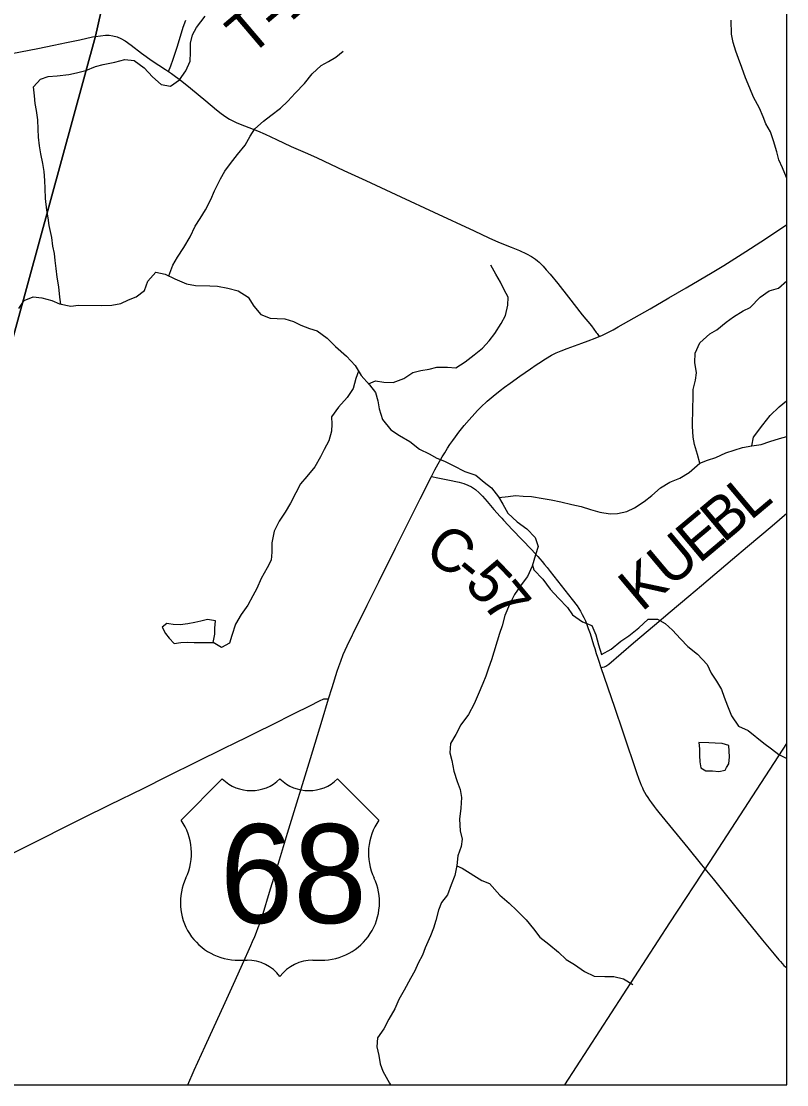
# Model space of a CAD drawing. Extents: x 0 to 34, y 0 to 22.
# Drawn here: x 22.942 to 23.962, y 14.306 to 15.724 of the extents above; entities that cross this region are included whole.
import ezdxf

# ---------------------------------------------------------------- set-up
doc = ezdxf.new("R2010")
doc.units = 0
for name, color, linetype in [('GM_X_Corporation', 7, 'Continuous'), ('GM_X_County_Road', 7, 'Continuous'), ('GM_X_County_Road_Text', 7, 'Continuous'), ('GM_X_Minor_Lake', 7, 'Continuous'), ('GM_X_Minor_River', 7, 'Continuous'), ('GM_X_Rail_Line', 7, 'Continuous'), ('GM_X_Township_Road', 7, 'Continuous'), ('GM_X_Township_Road_Text', 7, 'Continuous'), ('GM_X_US_Location', 7, 'Continuous'), ('GM_X_US_Route', 7, 'Continuous'), ('GM_X_US_Shield', 7, 'Continuous')]:
    doc.layers.add(name, color=color, linetype=linetype)

msp = doc.modelspace()

# ---------------------------------------------------------------- linework, layer by layer
at = {"layer": 'GM_X_Corporation'}
for points in [[(17.597, 14.3059), (23.9625, 14.3059), (23.9625, 21.1059), (18.23, 21.1059), (18.203, 20.7746), (18.1731, 20.4696), (18.0879, 19.5959), (18.0387, 19.0962), (17.9672, 18.2605), (17.8718, 17.2256), (17.7834, 16.317), (17.7373, 15.7617), (17.7239, 15.6245), (17.6136, 14.4601)], [(22.6629, 14.3059), (23.9625, 14.3059), (23.9625, 18.7666), (23.8567, 18.7798), (23.8507, 18.7519), (23.7107, 18.1304), (23.6615, 17.9524), (23.566, 17.6066), (23.5619, 17.5912), (23.4462, 17.1725), (23.362, 16.8676), (23.1639, 16.2517), (23.0409, 15.7041), (22.7103, 14.4966)]]:
    msp.add_lwpolyline(points, close=True, dxfattribs=at)
msp.add_lwpolyline([(17.8718, 17.2256), (17.7834, 16.317), (17.7373, 15.7617), (17.7239, 15.6245), (18.0639, 15.5437), (18.8797, 15.3563), (20.156, 15.0595), (20.9871, 14.8793), (21.6235, 14.742), (22.4946, 14.5463), (22.7103, 14.4966), (23.0409, 15.7041), (23.1639, 16.2517), (23.362, 16.8676)], dxfattribs=at)
at = {"layer": 'GM_X_County_Road'}
for points in [[(23.4888, 15.117), (23.4974, 15.1151), (23.5107, 15.1122), (23.5259, 15.1091), (23.532, 15.1075), (23.5373, 15.1055), (23.5424, 15.103), (23.5477, 15.0994), (23.5524, 15.0952), (23.5567, 15.0907), (23.5629, 15.0837), (23.5722, 15.0728), (23.5804, 15.0636), (23.5825, 15.0612), (23.5849, 15.0586), (23.5969, 15.0458), (23.6221, 15.0193), (23.6306, 15.0101), (23.6335, 15.0069), (23.6365, 15.0033), (23.6397, 14.9994), (23.6431, 14.9955), (23.6473, 14.9901), (23.6765, 14.953), (23.6829, 14.9445), (23.6853, 14.9408), (23.6877, 14.9372), (23.6899, 14.933), (23.6921, 14.9289), (23.694, 14.9244), (23.696, 14.9197), (23.6979, 14.9142), (23.7003, 14.9074), (23.705, 14.8925), (23.7066, 14.8873), (23.7085, 14.881), (23.7101, 14.8759), (23.7114, 14.8718), (23.7147, 14.8623)], [(23.7147, 14.8623), (23.7327, 14.8094), (23.7438, 14.7765), (23.763, 14.7194), (23.7643, 14.716), (23.7653, 14.7132), (23.7669, 14.709), (23.7684, 14.7053), (23.77, 14.7016), (23.7713, 14.699), (23.7728, 14.6961), (23.7752, 14.6918), (23.7771, 14.689), (23.7796, 14.6851), (23.782, 14.6819), (23.7859, 14.6767), (23.7884, 14.6735), (23.7921, 14.6688), (23.7959, 14.664), (23.8305, 14.6216), (23.849, 14.5991), (23.8643, 14.5803), (23.9017, 14.5338), (23.9303, 14.4986), (23.9457, 14.4799), (23.9519, 14.4726), (23.9541, 14.47), (23.9563, 14.4676), (23.9588, 14.465), (23.9609, 14.4629), (23.9625, 14.4613)], [(22.9033, 14.6014), (22.9439, 14.6215), (23.0246, 14.6616), (23.0597, 14.6791), (23.1054, 14.7015), (23.1359, 14.7168), (23.1772, 14.7372), (23.2106, 14.7537), (23.2291, 14.7626), (23.2408, 14.7684), (23.2586, 14.7772), (23.2742, 14.7849), (23.3075, 14.8017), (23.3247, 14.8103), (23.3413, 14.8185), (23.3434, 14.8196), (23.3443, 14.82), (23.3452, 14.8203), (23.3461, 14.8204), (23.3474, 14.8205), (23.3489, 14.8204), (23.3516, 14.8203)]]:
    msp.add_lwpolyline(points, dxfattribs=at)
at = {"layer": 'GM_X_Minor_Lake'}
for points in [[(23.1388, 14.9205), (23.1358, 14.921), (23.1296, 14.9161), (23.1344, 14.9077), (23.1393, 14.9015), (23.146, 14.8942), (23.1547, 14.8956), (23.1631, 14.8959), (23.1726, 14.8954), (23.182, 14.8956), (23.1976, 14.8954)], [(23.1976, 14.8954), (23.2, 14.9068), (23.2001, 14.9148), (23.2007, 14.9246), (23.1901, 14.9263), (23.1813, 14.9241), (23.1733, 14.9223), (23.1642, 14.9206), (23.1539, 14.9192), (23.1445, 14.9197), (23.1388, 14.9205)], [(23.8455, 14.7621), (23.8462, 14.7537), (23.8461, 14.745), (23.8467, 14.7366), (23.8481, 14.7283), (23.8545, 14.7244), (23.8636, 14.7243), (23.8719, 14.7234), (23.8803, 14.7255), (23.8823, 14.7289)], [(23.8823, 14.7289), (23.8853, 14.7338), (23.8862, 14.7429), (23.8859, 14.7505), (23.8853, 14.7581), (23.8762, 14.7609), (23.8671, 14.7614), (23.8588, 14.7619), (23.8455, 14.7621)]]:
    msp.add_lwpolyline(points, dxfattribs=at)
at = {"layer": 'GM_X_Minor_River'}
for points in [[(22.9946, 15.3466), (22.9935, 15.3561), (22.9918, 15.3698), (22.9897, 15.3827), (22.9883, 15.3941), (22.9873, 15.4047), (22.9863, 15.4142), (22.9842, 15.4238), (22.9825, 15.4356), (22.9793, 15.4515), (22.9779, 15.4618), (22.9758, 15.4721), (22.9741, 15.4877), (22.9736, 15.501), (22.9734, 15.5116), (22.9724, 15.5234), (22.9706, 15.534), (22.9678, 15.547), (22.9661, 15.5576), (22.9651, 15.5694), (22.9645, 15.5801), (22.9639, 15.5926), (22.9622, 15.6048), (22.9604, 15.6143), (22.9594, 15.6242), (22.9581, 15.6363), (22.9677, 15.6468), (22.978, 15.6501), (22.9898, 15.6511), (23.0054, 15.6528), (23.0156, 15.6549), (23.0282, 15.6582), (23.0408, 15.6637), (23.0511, 15.6662), (23.0667, 15.6694), (23.08, 15.673), (23.0925, 15.6713), (23.1056, 15.6617), (23.1168, 15.6497), (23.1284, 15.6397), (23.1409, 15.6373), (23.1531, 15.6458), (23.1613, 15.6575), (23.1671, 15.6707), (23.1677, 15.6821), (23.1675, 15.6946), (23.1703, 15.7056), (23.1754, 15.7154), (23.187, 15.7308)], [(23.9625, 15.5141), (23.9623, 15.5156), (23.9568, 15.5286), (23.952, 15.5389), (23.9491, 15.5496), (23.9448, 15.5644), (23.9408, 15.5762), (23.9345, 15.587), (23.9309, 15.5965), (23.9261, 15.608), (23.9183, 15.6225), (23.9132, 15.6347), (23.9077, 15.6484), (23.9026, 15.6622), (23.8982, 15.674), (23.8946, 15.6839), (23.891, 15.6954), (23.8888, 15.7064), (23.8884, 15.7254)], [(23.1385, 15.3844), (23.1442, 15.3984), (23.1501, 15.4094), (23.1586, 15.4221), (23.1672, 15.4365), (23.1738, 15.4508), (23.1804, 15.461), (23.1874, 15.4722), (23.1948, 15.4862), (23.1995, 15.4979), (23.2077, 15.5137), (23.2132, 15.5239), (23.2209, 15.534), (23.2302, 15.5461), (23.2406, 15.5585), (23.2472, 15.5705), (23.2534, 15.5803), (23.2649, 15.5904), (23.2745, 15.5982), (23.2876, 15.6079), (23.2972, 15.6173), (23.3072, 15.6278), (23.3195, 15.6409), (23.3296, 15.6537), (23.3419, 15.6649), (23.3514, 15.6701), (23.3614, 15.676), (23.3713, 15.6839)], [(22.9386, 15.3409), (22.946, 15.3514), (22.9578, 15.3562), (22.9692, 15.3549), (22.9828, 15.3513), (22.993, 15.347), (23.0081, 15.3441), (23.0183, 15.3451), (23.0487, 15.3447), (23.0627, 15.3452), (23.0749, 15.3477), (23.0848, 15.3522), (23.0951, 15.3566), (23.1062, 15.3648), (23.1109, 15.3772), (23.1213, 15.3892), (23.1338, 15.3868), (23.1466, 15.3802), (23.1621, 15.3735), (23.1742, 15.3714), (23.1935, 15.3712), (23.2034, 15.3707), (23.2173, 15.3678), (23.2309, 15.3646)], [(23.4049, 15.2406), (23.4142, 15.2444), (23.4252, 15.2427), (23.4377, 15.2422), (23.4518, 15.2473), (23.4641, 15.2555), (23.4747, 15.258), (23.4857, 15.2601), (23.496, 15.2627), (23.5104, 15.2625), (23.5214, 15.2615), (23.5337, 15.2697), (23.5456, 15.2791), (23.5571, 15.288), (23.5659, 15.2978), (23.5733, 15.3075), (23.5818, 15.3207), (23.5876, 15.3313), (23.5905, 15.3453), (23.591, 15.3559), (23.5859, 15.3658), (23.5811, 15.3758), (23.5748, 15.3865), (23.5681, 15.3987)], [(23.8468, 15.1345), (23.8435, 15.1463), (23.8396, 15.1596), (23.8378, 15.1692), (23.8369, 15.184), (23.8372, 15.2087), (23.8378, 15.2212), (23.8376, 15.2329), (23.8408, 15.2454), (23.8421, 15.2549), (23.84, 15.269), (23.8406, 15.2811), (23.8465, 15.2951), (23.8599, 15.307), (23.8695, 15.3126), (23.8818, 15.3227), (23.8917, 15.3298), (23.9043, 15.3376), (23.9139, 15.342), (23.927, 15.3559), (23.9392, 15.3644), (23.9514, 15.3681), (23.9625, 15.3778)], [(23.2309, 15.3646), (23.2445, 15.3561), (23.2519, 15.3438), (23.2612, 15.3327), (23.2736, 15.3279), (23.2831, 15.3274), (23.2933, 15.3269), (23.3047, 15.3233), (23.3148, 15.3187), (23.3261, 15.3143), (23.3363, 15.3111), (23.3498, 15.3011), (23.3607, 15.2903), (23.3757, 15.2772), (23.3869, 15.2649), (23.395, 15.2515), (23.4062, 15.2392), (23.4144, 15.2288), (23.4173, 15.2178), (23.419, 15.2071), (23.4237, 15.193), (23.4345, 15.1792), (23.4462, 15.1715), (23.4601, 15.1633), (23.4728, 15.1533), (23.4856, 15.147), (23.4962, 15.1415), (23.506, 15.1372), (23.5176, 15.1314), (23.5334, 15.1236), (23.5482, 15.1188), (23.559, 15.1092), (23.5688, 15.1018), (23.5784, 15.0896), (23.584, 15.08), (23.5906, 15.0678), (23.603, 15.0566), (23.6161, 15.0469), (23.6269, 15.0357), (23.6309, 15.0235), (23.6277, 15.0122), (23.623, 14.9971), (23.6167, 14.9835), (23.6086, 14.9726), (23.5997, 14.9594), (23.5927, 14.9462), (23.5868, 14.9315), (23.5831, 14.9179), (23.5796, 14.9077), (23.5764, 14.8971), (23.572, 14.8827), (23.5688, 14.8722), (23.5649, 14.8612), (23.5613, 14.8506), (23.5574, 14.8408), (23.5511, 14.8261), (23.5456, 14.8136), (23.5382, 14.7997), (23.5281, 14.7858), (23.5215, 14.773), (23.5141, 14.7609), (23.5132, 14.7484), (23.5161, 14.7381), (23.5185, 14.724), (23.5229, 14.7103), (23.5269, 14.6996), (23.529, 14.689), (23.528, 14.6745), (23.5263, 14.6598), (23.5272, 14.6446), (23.5297, 14.6331), (23.5284, 14.6237), (23.5241, 14.6112), (23.5228, 14.5983), (23.5199, 14.5847), (23.5152, 14.5722), (23.5101, 14.559), (23.5023, 14.5489), (23.4984, 14.5387), (23.4948, 14.525), (23.4916, 14.5145), (23.4877, 14.5043), (23.4806, 14.4884), (23.4767, 14.4786), (23.4712, 14.468), (23.4665, 14.4578), (23.461, 14.4473), (23.4525, 14.4318), (23.4455, 14.4194), (23.44, 14.407), (23.4322, 14.3934), (23.4252, 14.3806), (23.4171, 14.3685), (23.4161, 14.3564), (23.4186, 14.345), (23.4203, 14.3336), (23.424, 14.324), (23.4329, 14.308), (23.4341, 14.3059)], [(23.3916, 15.2571), (23.3881, 15.2474), (23.3845, 15.2342), (23.3764, 15.2221), (23.3648, 15.2094), (23.3555, 15.1962), (23.3558, 15.1867), (23.3556, 15.1773), (23.352, 15.1644), (23.3458, 15.1527), (23.3411, 15.1429), (23.3333, 15.1297), (23.3225, 15.117), (23.3144, 15.1072), (23.3082, 15.0951), (23.3008, 15.0812), (23.2938, 15.0695), (23.286, 15.0571), (23.279, 15.0439), (23.2761, 15.0284), (23.2759, 15.0159), (23.275, 15.0052), (23.2696, 14.9951), (23.2618, 14.9807), (23.2559, 14.9675), (23.2508, 14.9577), (23.2442, 14.9453), (23.2349, 14.9329), (23.2275, 14.9201), (23.2228, 14.905), (23.2196, 14.8948), (23.2091, 14.8889), (23.1976, 14.8954)], [(23.9159, 15.1579), (23.9182, 15.1692), (23.9306, 15.1857), (23.9402, 15.1981), (23.9525, 15.2097), (23.9621, 15.2176), (23.9625, 15.2178)], [(23.5788, 15.0889), (23.5913, 15.0901), (23.6008, 15.0915), (23.6111, 15.0906), (23.6224, 15.0901), (23.6376, 15.0876), (23.6485, 15.0859), (23.6614, 15.0831), (23.6761, 15.0795), (23.6886, 15.0767), (23.701, 15.0727), (23.7131, 15.0695), (23.7271, 15.067), (23.737, 15.0677), (23.7495, 15.0701), (23.7595, 15.0749), (23.7725, 15.0835), (23.7828, 15.0917), (23.794, 15.1018), (23.8066, 15.1092), (23.82, 15.1147), (23.8326, 15.1222), (23.8468, 15.1345), (23.8567, 15.1385), (23.8681, 15.1422), (23.8811, 15.1485), (23.8922, 15.1521), (23.9036, 15.1554), (23.9158, 15.1579), (23.9283, 15.1596), (23.9401, 15.1636), (23.9527, 15.1676), (23.9625, 15.1702)], [(23.6234, 14.9984), (23.6252, 14.9925), (23.6371, 14.9798), (23.6472, 14.9668), (23.6584, 14.9545), (23.67, 14.9421), (23.677, 14.9326), (23.6901, 14.9229), (23.7026, 14.9182), (23.7081, 14.9056), (23.7117, 14.8926), (23.7157, 14.8796), (23.7283, 14.8867), (23.7413, 14.8971), (23.7521, 14.9042), (23.7655, 14.915), (23.7778, 14.9266), (23.7903, 14.9268), (23.8005, 14.921), (23.8102, 14.9118), (23.821, 14.9002), (23.8307, 14.8902), (23.8435, 14.8798), (23.8562, 14.866), (23.8617, 14.8545), (23.8687, 14.8438), (23.8754, 14.8327), (23.879, 14.8227), (23.8834, 14.8109), (23.8889, 14.7976), (23.8982, 14.7841), (23.911, 14.7783), (23.932, 14.7613), (23.9421, 14.7539), (23.9519, 14.7462), (23.9625, 14.741)], [(23.5227, 14.5979), (23.5299, 14.5944), (23.5562, 14.5781), (23.5664, 14.5742), (23.5798, 14.5588), (23.5926, 14.548), (23.6027, 14.538), (23.615, 14.5257), (23.6247, 14.5138), (23.6332, 14.5026), (23.6452, 14.4934), (23.6583, 14.4826), (23.6684, 14.4729), (23.6797, 14.4663), (23.6929, 14.457), (23.7057, 14.4508), (23.7201, 14.4502), (23.7318, 14.4501), (23.7447, 14.4472), (23.7571, 14.4395)]]:
    msp.add_lwpolyline(points, dxfattribs=at)
at = {"layer": 'GM_X_Rail_Line'}
msp.add_lwpolyline([(23.6667, 14.3059), (23.8068, 14.5216), (23.8602, 14.6033), (23.9625, 14.7608)], dxfattribs=at)
at = {"layer": 'GM_X_Township_Road'}
for points in [[(23.1383, 15.6567), (23.1415, 15.6646), (23.1444, 15.6733), (23.1471, 15.6811), (23.1503, 15.6907), (23.1578, 15.7161), (23.1613, 15.7254)], [(22.9292, 15.6807), (22.964, 15.6876), (22.9853, 15.6919), (23.0023, 15.6954), (23.0199, 15.6992), (23.0369, 15.7029), (23.0411, 15.7036)], [(23.0411, 15.7036), (23.0474, 15.7046), (23.0542, 15.7052), (23.0593, 15.7051), (23.0642, 15.7044), (23.0697, 15.7029), (23.0749, 15.7007), (23.0804, 15.6977), (23.0885, 15.6919), (23.1024, 15.6814), (23.1165, 15.6711), (23.1341, 15.6596), (23.1383, 15.6567)], [(23.1383, 15.6567), (23.1423, 15.654), (23.1559, 15.644), (23.1676, 15.6347), (23.1882, 15.6176), (23.2023, 15.6056), (23.2085, 15.6007), (23.2146, 15.5962), (23.2197, 15.5931), (23.2239, 15.5911), (23.2292, 15.5886), (23.2395, 15.5843), (23.2569, 15.5775), (23.2672, 15.5731), (23.2823, 15.566), (23.302, 15.5568), (23.3236, 15.5473), (23.3366, 15.5415), (23.3721, 15.5249), (23.4014, 15.5113), (23.4481, 15.4895), (23.4921, 15.4692), (23.5456, 15.4442), (23.5653, 15.4351), (23.5784, 15.4294), (23.595, 15.4225), (23.606, 15.418), (23.6157, 15.4135), (23.6222, 15.4101), (23.6247, 15.4085), (23.6275, 15.4065), (23.6304, 15.4042), (23.6324, 15.4025), (23.6347, 15.4003), (23.6378, 15.3971), (23.6417, 15.3925), (23.6469, 15.3864), (23.6574, 15.374), (23.6715, 15.3558), (23.6899, 15.3324), (23.7021, 15.3176), (23.7085, 15.309), (23.7096, 15.3074), (23.7124, 15.3033)], [(23.7147, 14.8623), (23.717, 14.8626), (23.7195, 14.8632), (23.7211, 14.8639), (23.7226, 14.865), (23.7251, 14.8668), (23.7582, 14.8951), (23.7862, 14.9188), (23.8069, 14.9366), (23.8319, 14.9571), (23.849, 14.9716), (23.8901, 15.0067), (23.91, 15.0236), (23.9429, 15.0511), (23.9625, 15.0678)]]:
    msp.add_lwpolyline(points, dxfattribs=at)
at = {"layer": 'GM_X_US_Route'}
for points in [[(23.9079, 15.4168), (23.9279, 15.4296), (23.9476, 15.4426), (23.9625, 15.4529)], [(23.3843, 14.9076), (23.4031, 14.9452), (23.4185, 14.9763), (23.441, 15.0213), (23.4736, 15.087), (23.4888, 15.117), (23.4932, 15.1258), (23.4977, 15.1339), (23.503, 15.143), (23.5065, 15.1486), (23.5102, 15.1546), (23.5135, 15.1593), (23.5172, 15.1648), (23.5209, 15.1698), (23.5253, 15.1758), (23.5288, 15.1802), (23.5326, 15.185), (23.539, 15.1926), (23.5465, 15.2008), (23.5504, 15.2047), (23.5548, 15.2092), (23.5633, 15.2172), (23.5713, 15.2241), (23.5805, 15.2314), (23.5863, 15.2358), (23.5939, 15.2414), (23.6065, 15.2505), (23.6208, 15.2604), (23.6285, 15.2655), (23.6322, 15.2679), (23.6409, 15.2737), (23.6489, 15.2784), (23.6549, 15.2815), (23.6617, 15.2845), (23.6698, 15.2877), (23.6891, 15.2945), (23.6979, 15.2976), (23.7072, 15.3011), (23.7124, 15.3033), (23.7158, 15.3048), (23.7242, 15.3089), (23.7309, 15.3125), (23.7379, 15.3163), (23.7806, 15.3406), (23.8053, 15.355), (23.8284, 15.3684), (23.8633, 15.3887), (23.8787, 15.3981), (23.9079, 15.4168)], [(23.1638, 14.3059), (23.1725, 14.3252), (23.1873, 14.3574), (23.2138, 14.4157), (23.2273, 14.445), (23.2371, 14.4665), (23.2482, 14.4915), (23.2504, 14.4968), (23.2532, 14.5035), (23.2557, 14.5093), (23.2579, 14.5154), (23.26, 14.521), (23.2616, 14.5257), (23.2643, 14.534), (23.2731, 14.5625), (23.2861, 14.6059), (23.2971, 14.6415), (23.3275, 14.7408), (23.3429, 14.7919), (23.3516, 14.8203), (23.3563, 14.8353), (23.3632, 14.8572), (23.3655, 14.8636), (23.3679, 14.8706), (23.3713, 14.8793), (23.3739, 14.8853), (23.3765, 14.8912), (23.3834, 14.9058), (23.3843, 14.9076)]]:
    msp.add_lwpolyline(points, dxfattribs=at)
at = {"layer": 'GM_X_US_Shield'}
for p, q in [((23.2099, 14.7137), (23.155, 14.6588)), ((23.4187, 14.6588), (23.3637, 14.7137)), ((23.2319, 14.472), (23.2429, 14.472)), ((23.3308, 14.472), (23.3418, 14.472))]:
    msp.add_line(p, q, dxfattribs=at)
for centre, radius, start, end in [((23.2484, 14.7529), 0.0549, 225.573, 314.427), ((23.3253, 14.7529), 0.0549, 225.573, 314.427), ((23.092, 14.6146), 0.0769, 334.5471, 35.0009), ((23.4817, 14.6146), 0.0769, 144.9991, 205.4529), ((23.231, 14.5489), 0.0769, 154.8319, 270.6383), ((23.3426, 14.5489), 0.0769, 269.3617, 25.1681), ((23.2429, 14.4171), 0.0549, 36.8699, 90), ((23.3308, 14.4171), 0.0549, 90, 143.1301)]:
    msp.add_arc(centre, radius, start, end, dxfattribs=at)

# ---------------------------------------------------------------- texts
at = {"layer": 'GM_X_County_Road_Text'}
for s, rotation, p in [('C', 326.9042, (23.4767, 15.01)), ('-', 320.4393, (23.5144, 14.9855)), ('5', 313.6531, (23.5311, 14.9719)), ('7', 309.9595, (23.5546, 14.9473))]:
    msp.add_text(s, height=0.0568, rotation=rotation, dxfattribs=at).set_placement(p)
at = {"layer": 'GM_X_Township_Road_Text'}
for s, height, rotation, p in [('T-110', 0.05682, 40.4563, (23.2464, 15.6757)), ('L', 0.0568, 40.0072, (23.914, 15.0571)), ('B', 0.0568, 40.0107, (23.8782, 15.0271)), ('E', 0.0568, 40.0086, (23.8457, 14.9997)), ('U', 0.0568, 40.013, (23.8074, 14.9676)), ('K', 0.0568, 40.0094, (23.7691, 14.9354))]:
    msp.add_text(s, height=height, rotation=rotation, dxfattribs=at).set_placement(p)
at = {"layer": 'GM_X_US_Location'}
for s, p in [('0', (23.2867, 14.5863)), ('/', (23.2868, 14.5863))]:
    msp.add_text(s, height=0.000189, dxfattribs=at).set_placement(p)
msp.add_text('68', height=0.000189, rotation=0, dxfattribs=at).set_placement((23.2477, 14.5471))
at = {"layer": 'GM_X_US_Shield'}
msp.add_text('68', height=0.13184, dxfattribs=at).set_placement((23.2066, 14.5214))

doc.saveas('drawing.dxf')
